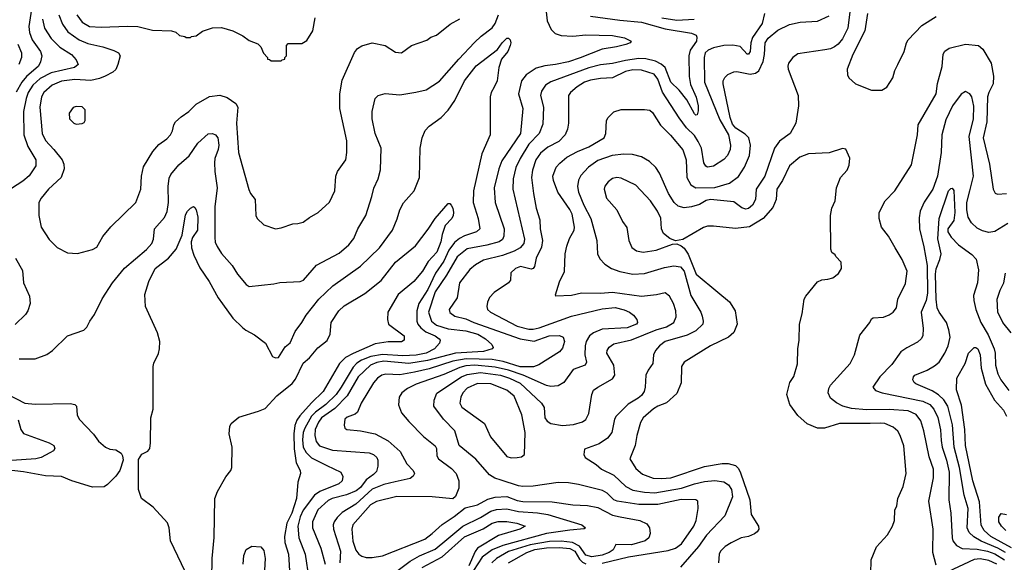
# Model space of a CAD drawing. Extents: x 997028 to 1115134, y 536408 to 618974.
# Tile 403 of 473: x 1082430 to 1089150, y 543169 to 546872. Entities that reach past the tile are written whole.
import ezdxf

# ---------------------------------------------------------------- set-up
doc = ezdxf.new("R2010")
doc.units = 0

msp = doc.modelspace()

# ---------------------------------------------------------------- linework, layer by layer
at = {"layer": '0CON10XD'}
for points in [[(1082523.3, 547035), (1082492.7, 546825), (1082497.6, 546785), (1082515.3, 546735), (1082571.1, 546655), (1082580.4, 546625), (1082572.3, 546585), (1082556.8, 546555), (1082475.1, 546484.9), (1082443.4, 546445), (1082405, 546377.1)], [(1082425, 544556.7), (1082535, 544556.7), (1082613.9, 544586.1), (1082652.5, 544615), (1082755, 544713.3), (1082867.5, 544752.5), (1082887.5, 544772.5), (1082908, 544815), (1082939.7, 544860.3), (1082992.2, 544967.8), (1083063.4, 545076.6), (1083144.7, 545175.2), (1083295, 545303.8), (1083331.2, 545345), (1083343.8, 545375), (1083350.4, 545445), (1083418, 545522), (1083436.4, 545563.6), (1083444.6, 545625), (1083442.8, 545732.8), (1083450.5, 545789.5), (1083461.5, 545815), (1083515, 545881.5), (1083586.4, 545943.6), (1083645, 546028.6), (1083715, 546093.3), (1083745, 546095.6), (1083766.6, 546086.6), (1083782.5, 546065), (1083788.2, 546015), (1083784.5, 545985), (1083762, 545925), (1083759.1, 545895), (1083761.2, 545835), (1083778.1, 545725), (1083760.8, 545595), (1083761.1, 545385), (1083764.6, 545354.6), (1083777.5, 545325), (1083806.6, 545276.6), (1083880, 545195), (1083916, 545135), (1083975.6, 545065.6), (1083995, 545050.8), (1084165, 545069.4), (1084205, 545079.4), (1084345, 545084.4), (1084367.5, 545095), (1084455, 545195.7), (1084611.1, 545278.9), (1084675.4, 545334.6), (1084710.3, 545379.7), (1084737.1, 545445), (1084791.4, 545535), (1084834.3, 545665), (1084846.8, 545723.2), (1084875.7, 545785), (1084892.7, 545847.3), (1084898, 545995), (1084855.8, 546095), (1084834.6, 546194.6), (1084834.6, 546245.4), (1084855.9, 546334.1), (1084875.8, 546354.2), (1084925, 546368.9), (1085025, 546358.9), (1085133.5, 546376.5), (1085205, 546393.5), (1085295, 546452.2), (1085426.5, 546603.5), (1085534.3, 546715.7), (1085580.1, 546759.9), (1085653.9, 546816.1), (1085674.4, 546845.6), (1085698.9, 546905)], [(1082695.9, 546905), (1082720.7, 546840.7), (1082759, 546789), (1082834.4, 546734.4), (1082895, 546710), (1082997, 546687), (1083072.6, 546662.6), (1083104.4, 546645), (1083114.4, 546625), (1083100.5, 546565), (1083085, 546532.5), (1083065, 546513.3), (1083013.4, 546486.6), (1082975, 546470.8), (1082915, 546457.1), (1082805, 546463.1), (1082715, 546453.3), (1082650.5, 546425), (1082594, 546375), (1082578, 546345), (1082567.3, 546275), (1082583.2, 546095), (1082606.8, 546046.8), (1082661.5, 545985), (1082719.5, 545915), (1082730.6, 545885), (1082732.2, 545855), (1082713.1, 545795), (1082625.4, 545714.6), (1082575, 545653.8), (1082560, 545625), (1082560.8, 545535), (1082577, 545457), (1082631.7, 545371.7), (1082685, 545318), (1082755, 545281.2), (1082823.6, 545276.4), (1082927.3, 545302.7), (1082955, 545320), (1082996.8, 545393.2), (1083050.9, 545459.1), (1083223.3, 545625), (1083256.1, 545716.1), (1083260.8, 545805), (1083275, 545866.7), (1083338.3, 545971.7), (1083379.2, 546020.8), (1083435, 546058.8), (1083460, 546085), (1083473.6, 546113.6), (1083482, 546155), (1083494, 546175), (1083530.7, 546209.3), (1083584.5, 546245.5), (1083635, 546295.8), (1083725, 546346.7), (1083795, 546356.7), (1083845, 546341.9), (1083905, 546300), (1083918.9, 546275), (1083910, 546165), (1083922.5, 545965), (1083993.6, 545713.6), (1084005, 545686.7), (1084036, 545645), (1084042.5, 545535), (1084050, 545515), (1084095, 545472), (1084175, 545443.8), (1084215, 545451.2), (1084295, 545478.8), (1084328.3, 545481.7), (1084365, 545490), (1084407.7, 545522.3), (1084466.7, 545555), (1084545, 545626.2), (1084580.6, 545705), (1084588.1, 545805), (1084598.1, 545835), (1084655.5, 545915), (1084663.6, 545965), (1084662.1, 546045), (1084615.6, 546265), (1084614.4, 546365), (1084631.2, 546458.8), (1084715, 546648), (1084736, 546675), (1084765.5, 546694.5), (1084835, 546714.2), (1084925, 546696), (1084995, 546650), (1085035, 546646.7), (1085104.1, 546695.9), (1085208, 546732), (1085235, 546753.3), (1085275, 546766.7), (1085368.3, 546841.7), (1085435, 546878)], [(1082819.7, 546905), (1082856.1, 546856.1), (1082905.3, 546825.3), (1082985, 546820), (1083165, 546828.5), (1083235, 546825.6), (1083335, 546800), (1083466.1, 546796.1), (1083495, 546786.7), (1083520, 546765), (1083557, 546757), (1083565, 546750), (1083595, 546750), (1083603, 546757), (1083635, 546762.5), (1083676.4, 546793.6), (1083745, 546816.2), (1083808, 546818), (1083885, 546796.7), (1083952.3, 546762.3), (1083995, 546730), (1084055, 546706.7), (1084076.1, 546686.1), (1084093, 546643), (1084120, 546615), (1084121.7, 546601.7), (1084135, 546600), (1084145, 546590), (1084215, 546590), (1084221.7, 546598.3), (1084238.3, 546601.7), (1084240, 546615), (1084250, 546625), (1084250, 546695), (1084261.7, 546708.3), (1084355, 546710), (1084389.3, 546730.7), (1084430, 546795), (1084446.7, 546885)], [(1086023.1, 546925), (1086030.8, 546865), (1086058, 546805), (1086085, 546778), (1086125, 546762.9), (1086205, 546759.4), (1086295, 546767.9), (1086475, 546764.5), (1086557, 546747), (1086602.5, 546725), (1086596.7, 546715), (1086567.2, 546702.8), (1086503.8, 546686.2), (1086405, 546671.1), (1086255, 546611.6), (1086175, 546583.4), (1086087.5, 546565), (1086015, 546557.9), (1085955, 546541.2), (1085886.7, 546495), (1085855.3, 546454.7), (1085834.6, 546365), (1085863.8, 546265), (1085847.3, 546095), (1085721.4, 545908.6), (1085701.2, 545855), (1085668, 545725), (1085674.6, 545625), (1085737.3, 545445), (1085734.6, 545395.4), (1085725, 545372.9), (1085702.9, 545355), (1085617.4, 545332.6), (1085485, 545307.4), (1085415, 545253.2), (1085342.7, 545127.3), (1085265.5, 545015), (1085221.1, 544875), (1085240.7, 544815), (1085275, 544787), (1085355, 544761.9), (1085475, 544748), (1085557.8, 544725), (1085610, 544695), (1085651.4, 544655), (1085662, 544635), (1085653.8, 544625), (1085595, 544606.7), (1085405, 544597.2), (1085214.1, 544545.9), (1085085, 544525.1), (1084915, 544542), (1084867.7, 544532.3), (1084824.9, 544515.1), (1084740.2, 544435), (1084663.9, 544305), (1084580.6, 544219.4), (1084490.5, 544155), (1084468.4, 544125), (1084447, 544075), (1084443.3, 544035), (1084452.6, 543992.6), (1084475, 543963.3), (1084565, 543933.4), (1084815, 543916.2), (1084845.2, 543905.2), (1084866.5, 543885), (1084873.5, 543865), (1084874.2, 543825), (1084865, 543789.5), (1084845, 543767.8), (1084795, 543732.2), (1084755, 543679.5), (1084725.6, 543655.6), (1084660.4, 543629.6), (1084563.1, 543605), (1084535, 543590), (1084465, 543527.7), (1084427.2, 543445), (1084427.3, 543405), (1084484.1, 543265), (1084514, 543155)], [(1086325, 546897.1), (1086525, 546867.7), (1086675, 546855.9), (1086835, 546810.5), (1087015, 546780.9), (1087046.5, 546766.5), (1087051.9, 546751.9), (1087049.6, 546725), (1087006.8, 546665), (1086996.7, 546625), (1087000.4, 546485), (1087009.1, 546429.1), (1087046.3, 546343.7), (1087060.7, 546285), (1087060.5, 546249.5), (1087055, 546223.3), (1087045, 546221.2), (1087035, 546230), (1086984.3, 546325), (1086930.8, 546390.8), (1086874.6, 546445), (1086835.4, 546545), (1086809, 546569), (1086768.6, 546588.6), (1086703.8, 546603.8), (1086655, 546607), (1086565, 546593.8), (1086475, 546571.9), (1086395.2, 546564.8), (1086315, 546543.9), (1086055, 546448.7), (1086018.5, 546425), (1085992.3, 546385), (1085984.7, 546355.3), (1086006, 546275), (1086000.6, 546159.4), (1085975.4, 546095), (1085905, 546021.6), (1085844.7, 545925), (1085817.2, 545862.8), (1085798.1, 545785), (1085796.6, 545715), (1085874.7, 545375), (1085870.6, 545345), (1085845, 545315.3), (1085805, 545292.3), (1085725, 545262.3), (1085595, 545229.7), (1085540, 545200), (1085502.5, 545167.5), (1085431.8, 545075), (1085415.4, 544974.6), (1085361.1, 544895), (1085365, 544872.9), (1085400.6, 544849.4), (1085475, 544831.5), (1085530.6, 544805), (1085845, 544694.1), (1085941.7, 544678.3), (1086044.6, 544714.6), (1086115, 544717.5), (1086139.4, 544705), (1086147.3, 544675), (1086135, 544631.2), (1086114.3, 544605), (1085973.4, 544516.6), (1085936.8, 544503.2), (1085845, 544502.3), (1085729.1, 544539.1), (1085653.7, 544553.7), (1085477.1, 544557.1), (1085385, 544541), (1085225, 544490), (1085125, 544466.1), (1085025, 544447.1), (1084927.8, 544452.2), (1084902.5, 544445), (1084870.8, 544425), (1084845, 544394), (1084759.4, 544255), (1084735.6, 544194.4), (1084720, 544180), (1084665, 544159.2), (1084648.8, 544145), (1084643.9, 544103.9), (1084650, 544085), (1084662.5, 544075), (1084755, 544067.1), (1084855, 544045.6), (1084945, 543996.9), (1085025.8, 543925.8), (1085071.4, 543841.4), (1085115.8, 543795), (1085124, 543775), (1085114.3, 543755.7), (1085095, 543741.4), (1084991.9, 543718.1), (1084915, 543699.2), (1084835, 543667), (1084725, 543565.3), (1084631, 543509), (1084596.5, 543475), (1084576.4, 543445), (1084570, 543425), (1084571.5, 543395), (1084620, 543245), (1084614.3, 543165)], [(1087513.3, 546915), (1087498.5, 546845), (1087430.6, 546749.4), (1087420.8, 546715), (1087416.6, 546655), (1087405, 546636.9), (1087395, 546636.7), (1087348.5, 546688.5), (1087297.9, 546697.9), (1087235, 546694.8), (1087165, 546680.8), (1087128.2, 546665), (1087109.2, 546645), (1087102.5, 546615), (1087104.8, 546445), (1087208.4, 546188.4), (1087268.3, 546085), (1087281.4, 546015), (1087279.5, 545985), (1087260, 545945), (1087235, 545917.9), (1087165, 545871.5), (1087125, 545865.4), (1087113.2, 545873.2), (1087100.5, 545895), (1087082.7, 545995), (1087061.3, 546041.3), (1087035, 546081.3), (1086981.2, 546135), (1086931.1, 546201.1), (1086817, 546377), (1086786, 546466), (1086760.8, 546500.8), (1086675, 546528), (1086615, 546528.7), (1086565, 546518), (1086475, 546475.8), (1086395, 546471.6), (1086325, 546459.5), (1086284.8, 546445.2), (1086235, 546414.5), (1086189.5, 546375), (1086175.5, 546355), (1086175.4, 546165), (1086168.8, 546125), (1086152.9, 546085), (1086109.6, 546040.4), (1086035, 546001.5), (1085985, 545960), (1085953.3, 545915), (1085929.3, 545845), (1085922, 545795), (1085936.2, 545685), (1085955.5, 545585), (1085980.5, 545505), (1085981.8, 545445), (1085999.2, 545365), (1085991.1, 545318.9), (1085954.5, 545245), (1085943, 545187), (1085935, 545174), (1085919.7, 545170.3), (1085847, 545187), (1085812.9, 545175), (1085782.5, 545145), (1085779.2, 545095), (1085765.8, 545075), (1085668.8, 545011.2), (1085636.9, 544975), (1085621.9, 544945), (1085618.1, 544915), (1085623.1, 544895), (1085643.1, 544875), (1085825, 544780.2), (1085905, 544759.8), (1085935, 544759.8), (1085975, 544770), (1086195, 544849.4), (1086405, 544897.6), (1086495, 544907.3), (1086555, 544892), (1086591.4, 544875), (1086619.4, 544855), (1086642.5, 544825), (1086646.7, 544805), (1086638.9, 544795), (1086575, 544768.3), (1086405, 544758.8), (1086345.6, 544734.4), (1086320, 544715), (1086296.2, 544675), (1086288.7, 544645), (1086287.7, 544585), (1086297.8, 544535), (1086290, 544515), (1086208, 544485), (1086144.6, 544395.4), (1086105, 544372.2), (1086055, 544368.8), (1086025.5, 544374.5), (1085867, 544447), (1085765, 544479.9), (1085675, 544499.6), (1085536.4, 544513.6), (1085475, 544510.6), (1085435, 544499), (1085325, 544449.8), (1085135, 544383.5), (1085076.9, 544355), (1085036.9, 544325), (1085019.4, 544295), (1085015, 544242.5), (1085035, 544188.8), (1085085, 544128.6), (1085185, 544028.1), (1085265, 543964), (1085274.3, 543945), (1085276.9, 543895), (1085288.9, 543875), (1085378, 543808), (1085410, 543775), (1085428.2, 543725), (1085427.5, 543675), (1085403.2, 543616.8), (1085385, 543602), (1085245.9, 543615.9), (1085005, 543617), (1084865, 543584.2), (1084825, 543561.2), (1084704.2, 543425), (1084695.7, 543395), (1084704.1, 543314.1), (1084725, 543251.9), (1084744.4, 543225), (1084765, 543210.5), (1084795, 543201.5), (1084835, 543200.5), (1084905, 543212.9), (1085195, 543326.6), (1085245.6, 543364.4), (1085312.3, 543427.7), (1085395, 543480.8), (1085469.8, 543540.2), (1085555, 543562), (1085625, 543599.7), (1085675, 543614.3), (1085755, 543618.6), (1085825, 543591.6), (1085865, 543583.7), (1086065, 543581.4), (1086205, 543560.8), (1086305.8, 543555.8), (1086375, 543542), (1086475, 543490), (1086528, 543478), (1086663.3, 543455), (1086710.6, 543430.6), (1086728.6, 543405), (1086732.9, 543365), (1086723.1, 543335), (1086698.6, 543315), (1086605, 543288.1), (1086498.8, 543291.2), (1086480.5, 543255), (1086453.6, 543235), (1086405, 543216.7), (1086335, 543206.2), (1086295, 543217.5), (1086250, 543280), (1086203.7, 543303.7), (1086125, 543313.2), (1086045, 543311.9), (1085915, 543288.3), (1085765, 543242), (1085685.1, 543194.9), (1085652.6, 543165)], [(1086405, 543163.1), (1086584.6, 543205.4), (1086855, 543250), (1086905, 543266.2), (1086947.9, 543295), (1087031.5, 543415), (1087047.1, 543455), (1087060, 543535), (1087058, 543585), (1087045.4, 543595.4), (1086945, 543597.4), (1086785, 543562.7), (1086655, 543562.4), (1086507.5, 543585), (1086485, 543596.2), (1086439.9, 543639.9), (1086408.8, 543658.8), (1086245, 543699.3), (1086175, 543710.4), (1086105, 543713.2), (1085935, 543689.3), (1085865, 543687.2), (1085835, 543690.9), (1085715, 543728.7), (1085672.6, 543742.6), (1085635.4, 543765.4), (1085542.8, 543872.8), (1085428.6, 543965), (1085398.9, 544065), (1085322.2, 544145), (1085256.5, 544235), (1085258.5, 544275), (1085277.7, 544322.3), (1085446.1, 544433.9), (1085485, 544451.6), (1085575, 544463.2), (1085712.2, 544445), (1085773.8, 544425), (1085845, 544390.6), (1085990.5, 544255), (1086008.5, 544225), (1086014.5, 544155), (1086031.1, 544131.1), (1086055, 544115.6), (1086135, 544101.8), (1086210.8, 544109.2), (1086271.5, 544128.5), (1086295, 544143.3), (1086315.5, 544185), (1086335.6, 544315), (1086347.4, 544342.6), (1086375.8, 544365), (1086475, 544421.8), (1086490.9, 544445), (1086484.5, 544515), (1086437.5, 544595), (1086438.5, 544615), (1086452.3, 544637.7), (1086485, 544659.6), (1086605, 544687.3), (1086775, 544755.7), (1086845, 544775.8), (1086895.6, 544805), (1086910, 544845), (1086909.2, 544885), (1086891.8, 544935), (1086865, 544985.8), (1086835, 545007.1), (1086776.2, 544993.8), (1086675, 544982), (1086475, 545009.2), (1086395, 545003.2), (1086265, 545005.7), (1086195, 544990), (1086090, 544985), (1086087.5, 544995), (1086113.9, 545083.9), (1086147.7, 545152.3), (1086153.1, 545275), (1086163.6, 545326.4), (1086181.8, 545378.2), (1086214.6, 545435), (1086216.7, 545455), (1086201.2, 545545), (1086185, 545577.1), (1086102.5, 545695), (1086073.4, 545773.4), (1086068.8, 545805), (1086092.1, 545865), (1086116.7, 545893.3), (1086165, 545933.4), (1086237.8, 545972.2), (1086314.7, 546005.3), (1086418.2, 546065), (1086431.5, 546095), (1086434.2, 546185), (1086446, 546205), (1086485.8, 546244.2), (1086535, 546260), (1086695, 546260), (1086730, 546255), (1086748.8, 546238.8), (1086803, 546153), (1086872.7, 546082.7), (1086955, 545984), (1086978.5, 545915), (1086982.5, 545795), (1087010, 545745), (1087045, 545723.6), (1087175, 545725.9), (1087275, 545757.3), (1087335, 545801.1), (1087377.1, 545865), (1087410.9, 545945), (1087418.5, 546015), (1087405.6, 546065), (1087381.5, 546091.5), (1087318.3, 546131.7), (1087295, 546159.6), (1087278.3, 546205), (1087230.7, 546435), (1087231.5, 546455), (1087241.9, 546478.1), (1087262.8, 546497.2), (1087305, 546516.1), (1087325, 546518), (1087415, 546499.3), (1087452.1, 546507.9), (1087475, 546521.9), (1087504.1, 546585.9), (1087513.4, 546635), (1087517.8, 546715), (1087538.7, 546745), (1087605, 546800.3), (1087685, 546839.1), (1087757.5, 546855), (1087875, 546862.2), (1087955, 546899.1)], [(1088096.2, 546925), (1088082.6, 546815), (1088045, 546740.5), (1088015.4, 546705), (1087992.2, 546687.8), (1087965, 546673.7), (1087924.3, 546665.7), (1087741.7, 546638.3), (1087706.2, 546613.8), (1087677.1, 546575), (1087671.9, 546555), (1087675.6, 546535), (1087743.6, 546355), (1087746.2, 546285), (1087727.3, 546165), (1087688.9, 546095), (1087616.2, 546043.8), (1087582.3, 545995), (1087515, 545804.4), (1087456, 545715), (1087451.3, 545645), (1087431.2, 545605), (1087405, 545583.8), (1087385, 545579.5), (1087358, 545588), (1087305, 545628.5), (1087144.7, 545644.7), (1087115, 545638.9), (1087068.9, 545611.1), (1087014.7, 545594.7), (1086965, 545587.4), (1086925, 545600), (1086897.5, 545625), (1086858, 545685), (1086797.1, 545825), (1086772.9, 545862.9), (1086728.6, 545905), (1086675, 545936.9), (1086612, 545952), (1086554.1, 545954.1), (1086474.7, 545944.7), (1086375, 545912), (1086313.3, 545865), (1086260.9, 545809.1), (1086243.9, 545776.1), (1086236.7, 545733.3), (1086244.7, 545695), (1086280.3, 545605), (1086328.9, 545515), (1086368.5, 545365), (1086373.3, 545275), (1086389.4, 545239.4), (1086424, 545204), (1086470, 545175), (1086525, 545153.2), (1086615, 545135.4), (1086695, 545140.9), (1086830.3, 545179.7), (1086895, 545191.6), (1086940.5, 545185), (1086965.3, 545154.7), (1087010.6, 544990.6), (1087078.9, 544875), (1087087.8, 544847.8), (1087095.5, 544815), (1087092.2, 544795), (1087045, 544748.2), (1086985, 544720), (1086835, 544674.7), (1086796.4, 544645), (1086769.5, 544615), (1086755.6, 544585), (1086750.6, 544525), (1086719.3, 544480.7), (1086703.6, 544446.4), (1086698.7, 544365), (1086691.1, 544335), (1086675, 544307.8), (1086652, 544288), (1086582.7, 544247.3), (1086501.4, 544165), (1086489.4, 544145), (1086472.2, 544055), (1086441.4, 544015), (1086385, 543978.1), (1086285, 543940), (1086280, 543905), (1086290, 543885), (1086365.4, 543835.4), (1086400, 543805), (1086485, 543762.5), (1086567.3, 543685), (1086615, 543661.6), (1086695, 543647), (1086765, 543642), (1086947.5, 543675), (1087035, 543704.8), (1087105, 543720.5), (1087175, 543727.4), (1087235, 543718), (1087267.4, 543697.4), (1087288.5, 543665), (1087295.3, 543614.7), (1087242.8, 543485), (1087118, 543355), (1087063.4, 543276.6), (1086940.8, 543135)], [(1086813.6, 546883.6), (1086915, 546868.8), (1087034, 546876)], [(1088217.3, 546915), (1088199.1, 546795), (1088115.6, 546635), (1088078.8, 546535), (1088081.2, 546495), (1088090, 546475), (1088135, 546433.8), (1088245, 546390), (1088315, 546390), (1088349.3, 546410.7), (1088390, 546475), (1088403.3, 546525), (1088423.8, 546565), (1088467.5, 546655), (1088482.9, 546715), (1088494.5, 546735.5), (1088588.6, 546831.4), (1088685, 546893.1)], [(1082586.3, 546876.3), (1082599.7, 546815), (1082645, 546743.5), (1082703.5, 546685), (1082784.3, 546635), (1082815, 546598), (1082828.1, 546565), (1082804, 546546), (1082645, 546508.1), (1082568.5, 546471.5), (1082518.1, 546425), (1082488.1, 546375), (1082474.3, 546335), (1082456.2, 546245), (1082458.6, 546085), (1082485.8, 546005.8), (1082539.1, 545915), (1082540, 545875), (1082493.7, 545806.4), (1082451.2, 545768.8), (1082254.3, 545645)], [(1082416.6, 546705), (1082441.3, 546645), (1082441.8, 546615), (1082424.6, 546565)], [(1083558.8, 543105), (1083458.6, 543315), (1083450, 543405), (1083437.4, 543437.4), (1083341.2, 543545), (1083261.2, 543605), (1083240, 543665), (1083240.7, 543869.3), (1083264.1, 543905.9), (1083305, 543927.5), (1083317.5, 543945), (1083323.3, 543985), (1083323.8, 544155), (1083340, 544215), (1083340, 544505), (1083345, 544527.5), (1083377.3, 544592.7), (1083384.3, 544625.7), (1083385.6, 544675), (1083369.2, 544735), (1083288, 544915), (1083283.2, 544996.8), (1083311.9, 545085), (1083353.3, 545175), (1083444.6, 545245.4), (1083497.5, 545305), (1083539.7, 545400.3), (1083560.7, 545539.3), (1083574, 545565), (1083595, 545586.7), (1083615, 545596.2), (1083625, 545590), (1083635, 545573.3), (1083645.3, 545525), (1083642.1, 545435), (1083610, 545385), (1083600, 545355), (1083602.9, 545315), (1083618.1, 545265), (1083658.4, 545178.4), (1083723.5, 545085), (1083783.4, 544973.4), (1083813.2, 544933.2), (1083885, 544836), (1083950.5, 544770.5), (1083972.5, 544752.5), (1084032.3, 544722.3), (1084106.7, 544665), (1084155, 544572.5), (1084175, 544563.3), (1084195, 544566.7), (1084241.2, 544638.8), (1084275, 544666.2), (1084309.1, 544745), (1084355, 544806), (1084383.9, 544856.1), (1084472.2, 544965), (1084566.9, 545055), (1084755, 545188.8), (1084884.5, 545315), (1084974.4, 545435), (1085006.2, 545513.8), (1085025.4, 545574.6), (1085048.7, 545621.3), (1085122.9, 545705), (1085159.2, 545795), (1085162.5, 545995), (1085175.8, 546065), (1085198, 546115), (1085224.5, 546145.5), (1085305.4, 546204.6), (1085355.4, 546254.6), (1085400.6, 546319.4), (1085465, 546454.3), (1085545, 546556.7), (1085691.4, 546668.6), (1085722.5, 546715), (1085755, 546745.8), (1085765, 546746), (1085777.5, 546735), (1085782.5, 546715), (1085778.6, 546695), (1085761.2, 546655), (1085718.3, 546601.7), (1085701.1, 546545), (1085688.2, 546455), (1085668.6, 546411.4), (1085647.8, 546375), (1085640.5, 546345), (1085640.5, 546085), (1085584, 545956), (1085527.7, 545705), (1085523.9, 545625), (1085559.6, 545515), (1085571.5, 545445), (1085547.1, 545425), (1085465, 545397.5), (1085431, 545379), (1085398.3, 545351.7), (1085359.9, 545300.1), (1085325.3, 545224.7), (1085268.5, 545141.5), (1085215, 545031.2), (1085153.4, 544935), (1085141.5, 544885), (1085140.6, 544815), (1085146.1, 544795), (1085168, 544768), (1085202.4, 544742.4), (1085264.4, 544715), (1085292.9, 544695), (1085298.6, 544685), (1085295.7, 544665), (1085261.2, 544625), (1085205, 544596.3), (1085135, 544581.4), (1085045, 544577.5), (1084905, 544585.9), (1084826.7, 544573.2), (1084762.4, 544547.6), (1084731.9, 544528.1), (1084705, 544500.8), (1084625, 544364.7), (1084588.7, 544315), (1084519.3, 544245), (1084447.7, 544192.3), (1084421.7, 544165), (1084375.5, 544085), (1084364.9, 544055.1), (1084359.5, 544005), (1084365.2, 543955), (1084385, 543918.2), (1084422, 543882), (1084525, 543830), (1084621.2, 543785), (1084635.6, 543755), (1084631.4, 543725), (1084608, 543705), (1084478.1, 543651.9), (1084442.3, 543627.7), (1084365, 543523.9), (1084345, 543478.5), (1084327.4, 543415), (1084336, 543336), (1084379.2, 543225), (1084404.1, 543055)], [(1088685, 543150), (1088662.5, 543235), (1088663.8, 543395), (1088636.1, 543585), (1088667.7, 543745), (1088666.4, 543803.6), (1088638.3, 543888.3), (1088602.2, 544065), (1088579.6, 544135), (1088547.7, 544177.7), (1088495, 544201.4), (1088365, 544212.4), (1088209.4, 544209.4), (1088108.2, 544218.2), (1088048, 544235), (1088006, 544256), (1087965, 544290), (1087948.2, 544325), (1087952.7, 544355), (1087965, 544377.1), (1088098.9, 544525), (1088127.1, 544585), (1088165, 544720), (1088233.3, 544805), (1088245, 544830), (1088255, 544837.5), (1088325, 544842.9), (1088365, 544857.1), (1088391.2, 544875), (1088413.8, 544905), (1088424, 544965), (1088475, 545072.5), (1088487.1, 545155), (1088454.3, 545235), (1088405.8, 545315), (1088359.2, 545395), (1088312.5, 545455), (1088295.6, 545515.6), (1088295.7, 545555), (1088337.5, 545635), (1088402.9, 545705), (1088517.8, 545882.2), (1088557.8, 546085), (1088562.2, 546155), (1088684.4, 546365), (1088693.6, 546436.4), (1088727.2, 546552.8), (1088733, 546637), (1088745, 546656.9), (1088773.4, 546676.6), (1088885, 546705.7), (1088975, 546696.2), (1089005, 546670), (1089060, 546575), (1089077.1, 546487.1), (1089074.1, 546435), (1089044.2, 546375), (1089036.2, 546345), (1089030.6, 546175), (1089005.4, 546065), (1089050, 545885), (1089074.5, 545714.5), (1089088.3, 545688.3), (1089105, 545681.2), (1089165, 545685.6)], [(1089175, 545481.8), (1089085, 545426.5), (1089045, 545420.5), (1089000.9, 545430.9), (1088965, 545448.9), (1088926.3, 545486.4), (1088903.8, 545525), (1088893.8, 545573.8), (1088893.7, 545625), (1088915.3, 545705), (1088939.2, 545805), (1088910.6, 546075), (1088941.1, 546195), (1088942.4, 546282.4), (1088928.6, 546345), (1088914.3, 546365), (1088885, 546382.2), (1088855, 546364.4), (1088797.3, 546285), (1088752, 546188), (1088723.2, 546085), (1088719.2, 545965), (1088694.6, 545805), (1088663.6, 545715), (1088603.4, 545626.6), (1088576.7, 545565), (1088569.7, 545520.3), (1088570.5, 545445), (1088601.9, 545321.9), (1088622.8, 545195), (1088625.9, 545005), (1088617, 544955), (1088582.2, 544875), (1088597.1, 544765), (1088593.3, 544715), (1088582.9, 544695), (1088558.5, 544671.5), (1088485, 544633.5), (1088445, 544604.3), (1088382.4, 544517.6), (1088300, 544435), (1088253.3, 544365), (1088271.7, 544341.7), (1088316.7, 544325), (1088595, 544269.3), (1088643.2, 544245), (1088669.4, 544215), (1088696.9, 544156.9), (1088715, 544073.3), (1088719.7, 544000.2), (1088725.9, 543954.1), (1088756.5, 543865), (1088774.8, 543785), (1088772.4, 543595), (1088784.7, 543504.7), (1088794, 543335), (1088800, 543315), (1088825, 543284.5), (1088862.4, 543262.4), (1088965, 543257.7), (1089035.9, 543244.1), (1089085, 543225.7), (1089151.2, 543185)], [(1082815, 546160), (1082855, 546162.5), (1082869.3, 546170.7), (1082877.5, 546185), (1082877, 546257), (1082855, 546277.5), (1082815, 546280), (1082795, 546272.5), (1082766.7, 546235), (1082770, 546195), (1082800, 546165), (1082815, 546160)], [(1088240.5, 543090.5), (1088241.2, 543185), (1088278.8, 543275), (1088354.1, 543355.9), (1088388, 543415), (1088400, 543455), (1088404.2, 543525), (1088416, 543555), (1088424, 543605), (1088460, 543685), (1088480, 543775), (1088464.4, 543964.4), (1088440.6, 544035), (1088423.8, 544063.8), (1088391.3, 544091.3), (1088335.2, 544115.2), (1088305, 544119.2), (1088235.3, 544115.3), (1088025, 544115.4), (1087924.1, 544084.1), (1087874.2, 544084.2), (1087805, 544113.3), (1087740.3, 544170.3), (1087686.2, 544245), (1087666, 544315), (1087686.2, 544395), (1087713.6, 544436.4), (1087737.7, 544522.3), (1087740, 544625), (1087750.6, 544685), (1087751.9, 544795), (1087770, 544865), (1087784.2, 544965), (1087795, 544986.2), (1087875, 545084), (1087905, 545097.5), (1087945, 545100), (1087979.7, 545110.3), (1088019.5, 545140.5), (1088040, 545175), (1088037, 545217), (1088000, 545255), (1087996.4, 545266.4), (1087973.6, 545283.6), (1087966.4, 545306.4), (1087963.8, 545535), (1087974, 545585), (1087996, 545635), (1088004.2, 545725), (1088020, 545765), (1088033.3, 545795), (1088078.8, 545845), (1088091.2, 545878.8), (1088095.9, 545925.9), (1088069.3, 545989.3), (1088045, 545992.5), (1087955, 545963.8), (1087815, 545956.2), (1087755, 545933.8), (1087685, 545874), (1087635.4, 545774.6), (1087596.7, 545715), (1087592.5, 545645), (1087569.4, 545590.6), (1087505, 545516.2), (1087412.2, 545457.8), (1087315, 545445.8), (1087166.4, 545463.6), (1087125, 545462.2), (1087096.3, 545453.6), (1086955, 545371.5), (1086905, 545363.3), (1086867.9, 545377.9), (1086823.7, 545413.7), (1086810.5, 545445), (1086806.3, 545516.3), (1086783.5, 545565), (1086734.4, 545635), (1086635, 545742), (1086535, 545790.8), (1086505.6, 545795.6), (1086475, 545789.2), (1086445.5, 545764.5), (1086424.3, 545735), (1086418.6, 545715), (1086434.2, 545655), (1086505.8, 545575), (1086544.3, 545494.3), (1086572.7, 545452.7), (1086587.1, 545365), (1086607.6, 545317.6), (1086640, 545295), (1086685, 545285.6), (1086775, 545299.4), (1086885, 545340), (1086915, 545341.2), (1086945, 545328.6), (1086965, 545311.9), (1086992.2, 545272.2), (1087046.7, 545135), (1087195, 545013.5), (1087275.4, 544945.4), (1087314.4, 544885), (1087327.5, 544795), (1087305, 544738), (1087268.6, 544705), (1087144.8, 544645.2), (1086964.2, 544535), (1086947.1, 544505), (1086944.1, 544394.1), (1086915, 544320), (1086845, 544257.1), (1086785, 544234.4), (1086755, 544215.6), (1086685, 544154.3), (1086666.9, 544123.1), (1086641.5, 544035), (1086630, 543965), (1086594.5, 543874.5), (1086635, 543809.2), (1086681.3, 543771.3), (1086753.7, 543743.6), (1086809.5, 543740.5), (1086875, 543745.3), (1087105, 543822), (1087225, 543843.9), (1087265, 543843.1), (1087315, 543829.5), (1087335, 543809.4), (1087349.7, 543779.7), (1087412.7, 543595), (1087421.9, 543495), (1087472, 543415), (1087474, 543395), (1087464.2, 543375.8), (1087445, 543362), (1087405, 543344), (1087355, 543336), (1087285, 543302), (1087245, 543277.5), (1087212.9, 543245), (1087204.2, 543225), (1087198.8, 543165)], [(1089158.5, 543235), (1089105.4, 543265.4), (1088992.3, 543312.3), (1088941.6, 543341.6), (1088911.3, 543371.3), (1088895.8, 543405), (1088903, 543535), (1088877.2, 543627.2), (1088844.8, 543815.2), (1088808.9, 543955), (1088796.6, 544106.6), (1088764.3, 544235), (1088737.9, 544277.9), (1088701.7, 544311.7), (1088658.7, 544338.7), (1088547.3, 544387.3), (1088535, 544396.7), (1088526, 544415), (1088530, 544435), (1088540, 544445), (1088625, 544479.1), (1088675, 544508.9), (1088704.7, 544535.3), (1088745.5, 544595), (1088767.9, 544645), (1088780.4, 544705), (1088772.7, 544755), (1088756.4, 544805), (1088705.5, 544875), (1088692.5, 544905), (1088685.3, 544965), (1088681.1, 545135), (1088685, 545172.5), (1088710.9, 545235), (1088718.9, 545275), (1088695.6, 545375.6), (1088706.4, 545515), (1088770, 545705), (1088785, 545720.5), (1088795, 545721.1), (1088806.8, 545706.8), (1088813.3, 545556.7), (1088805, 545502), (1088765.8, 545445), (1088766, 545425), (1088788.7, 545388.7), (1088838.1, 545335), (1088929.2, 545269.2), (1088957.8, 545237.8), (1088974.5, 545165), (1088967.1, 545077.1), (1088940.7, 544989.3), (1088941.5, 544955), (1088955.6, 544894.4), (1088990.4, 544805), (1089040.3, 544720.3), (1089081.1, 544625), (1089087.7, 544595), (1089090.4, 544515), (1089105.9, 544455.9), (1089127.7, 544415), (1089181.5, 544341.5)], [(1083740.4, 543055), (1083743.8, 543195), (1083757.3, 543337.3), (1083760.8, 543605), (1083778.7, 543651.3), (1083837.7, 543752.3), (1083870, 543795), (1083876.7, 543815), (1083880, 543955), (1083860, 544045), (1083864.2, 544095.8), (1083874.1, 544115.9), (1083925, 544160), (1084060.5, 544199.5), (1084105, 544218.8), (1084184, 544305), (1084290.5, 544389.5), (1084311.4, 544418.6), (1084365, 544527.5), (1084406.7, 544565), (1084465, 544633.3), (1084528.2, 544681.8), (1084548.5, 544725), (1084555.6, 544805), (1084608.1, 544885), (1084645, 544920), (1084786.1, 545003.9), (1084897, 545093), (1084995, 545217.1), (1085130.6, 545329.4), (1085218.7, 545441.3), (1085265, 545516), (1085355, 545616.7), (1085365, 545616.7), (1085375, 545606.7), (1085385.5, 545585.5), (1085391.4, 545555), (1085388.1, 545535), (1085378.6, 545515), (1085333.4, 545466.6), (1085313.5, 545406.5), (1085304.7, 545355), (1085278, 545285), (1085218.5, 545221.5), (1085180, 545155), (1085120.6, 545085), (1085013.3, 544996.7), (1084942.5, 544875), (1084940, 544825), (1084948, 544795), (1085054, 544715), (1085054.2, 544685.8), (1085035, 544673.1), (1084945, 544673.6), (1084855, 544659.2), (1084705, 544594.3), (1084654.4, 544565.6), (1084613.5, 544525), (1084501.8, 544335), (1084421.9, 544258.1), (1084341.2, 544168.8), (1084321.7, 544138.3), (1084308.4, 544101.6), (1084300.3, 544045), (1084302.1, 543942.1), (1084317.6, 543847.6), (1084343.1, 543795), (1084345.7, 543775), (1084328.9, 543715), (1084320, 543605), (1084286.4, 543505), (1084253.8, 543435), (1084237.8, 543345), (1084239.5, 543305), (1084265.4, 543225), (1084273.1, 543075)], [(1082400.6, 545245), (1082449.3, 545159.3), (1082455.7, 545075), (1082495.7, 544985), (1082500, 544935), (1082484.2, 544885.8), (1082469.4, 544860.6), (1082398, 544792)], [(1089196.2, 544735), (1089139.5, 544805), (1089107.3, 544875), (1089101.8, 544965), (1089122.5, 545025), (1089146.4, 545075), (1089157.8, 545142.2)], [(1089198.6, 543268.6), (1089059.4, 543345), (1089013.7, 543385), (1088991.4, 543421.4), (1088980.8, 543580.8), (1088935.3, 543724.7), (1088885.7, 543965), (1088880.4, 544075), (1088858.5, 544241.5), (1088823.3, 544345), (1088827.3, 544425), (1088882.5, 544525), (1088905.7, 544595), (1088945, 544634.4), (1088955, 544635.6), (1088969.1, 544625), (1088984.7, 544585), (1088992.8, 544492.8), (1089021.6, 544385), (1089083.8, 544275), (1089145, 544206.2), (1089166.5, 544165)], [(1082287.5, 544345), (1082465, 544254.6), (1082535, 544248.5), (1082775, 544252), (1082806.2, 544245), (1082816.4, 544233.6), (1082821.2, 544175), (1082836, 544145), (1082934.3, 544044.3), (1082966.7, 543995), (1083015, 543953.8), (1083045, 543942), (1083085, 543936), (1083122.5, 543912.5), (1083132, 543895), (1083136.2, 543865), (1083113.3, 543795), (1083085, 543757.5), (1083029.7, 543700.3), (1083005.6, 543684.4), (1082927.3, 543682.7), (1082784.5, 543724.5), (1082715, 543755.5), (1082605, 543759.5), (1082456.5, 543786.5), (1082275, 543806.8)], [(1085785, 543881.4), (1085825, 543884), (1085855, 543887.5), (1085876.4, 543903.6), (1085879.1, 544055), (1085857.3, 544175), (1085805, 544303.3), (1085755, 544344.1), (1085645, 544385.8), (1085555, 544389.5), (1085485, 544358.2), (1085454.6, 544325), (1085439.6, 544295), (1085434.6, 544255), (1085446.6, 544226.6), (1085602.2, 544115), (1085643.6, 544025), (1085755, 543890), (1085785, 543881.4)], [(1082420.1, 544140.1), (1082436.9, 544075), (1082455, 544047.8), (1082630, 543985), (1082662, 543965), (1082668.8, 543945), (1082659.4, 543930.6), (1082635, 543916), (1082576.2, 543885), (1082540, 543875), (1082375, 543864.5)], [(1084915, 543042.5), (1085094.5, 543175.5), (1085158, 543212), (1085265, 543258.3), (1085345.8, 543325), (1085455, 543414.4), (1085575, 543474.1), (1085645, 543516.9), (1085685, 543530), (1085755, 543534.8), (1085835, 543514.8), (1085965, 543507.2), (1086035, 543495.7), (1086266.7, 543425), (1086292.5, 543405), (1086283.6, 543396.4), (1086185, 543388.9), (1086025, 543366.1), (1085727.2, 543282.8), (1085655.3, 543254.7), (1085586.4, 543203.6), (1085527.8, 543112.2)], [(1089160.6, 543385), (1089131.1, 543415), (1089112.5, 543445), (1089113.6, 543476.4), (1089128.3, 543501.7), (1089165, 543495.8)], [(1085176.1, 543133.9), (1085312.8, 543207.2), (1085465, 543342.1), (1085592.2, 543397.8), (1085655, 543436.3), (1085695, 543446.2), (1085755, 543446.3), (1085823.3, 543435), (1085880, 543415), (1085843.8, 543395), (1085698.1, 543351.9), (1085554.1, 543265.9), (1085537.8, 543242.2), (1085494.9, 543145.1)], [(1083956, 543155), (1083960, 543215), (1083974.5, 543255.5), (1084015, 543280), (1084075, 543274), (1084095, 543250), (1084105.5, 543195.5), (1084098.9, 543075)], [(1085766.9, 543165), (1085890.6, 543235), (1085945, 543255.5), (1086025, 543267.8), (1086115, 543269.2), (1086185, 543262.6), (1086218.7, 543245), (1086250.4, 543190.4), (1086270.1, 543170.1), (1086295, 543159.2)], [(1089099.1, 543155), (1089045, 543180.5), (1088985, 543191.7), (1088945, 543189), (1088765, 543104)]]:
    msp.add_lwpolyline(points, dxfattribs=at)

doc.saveas('drawing.dxf')
